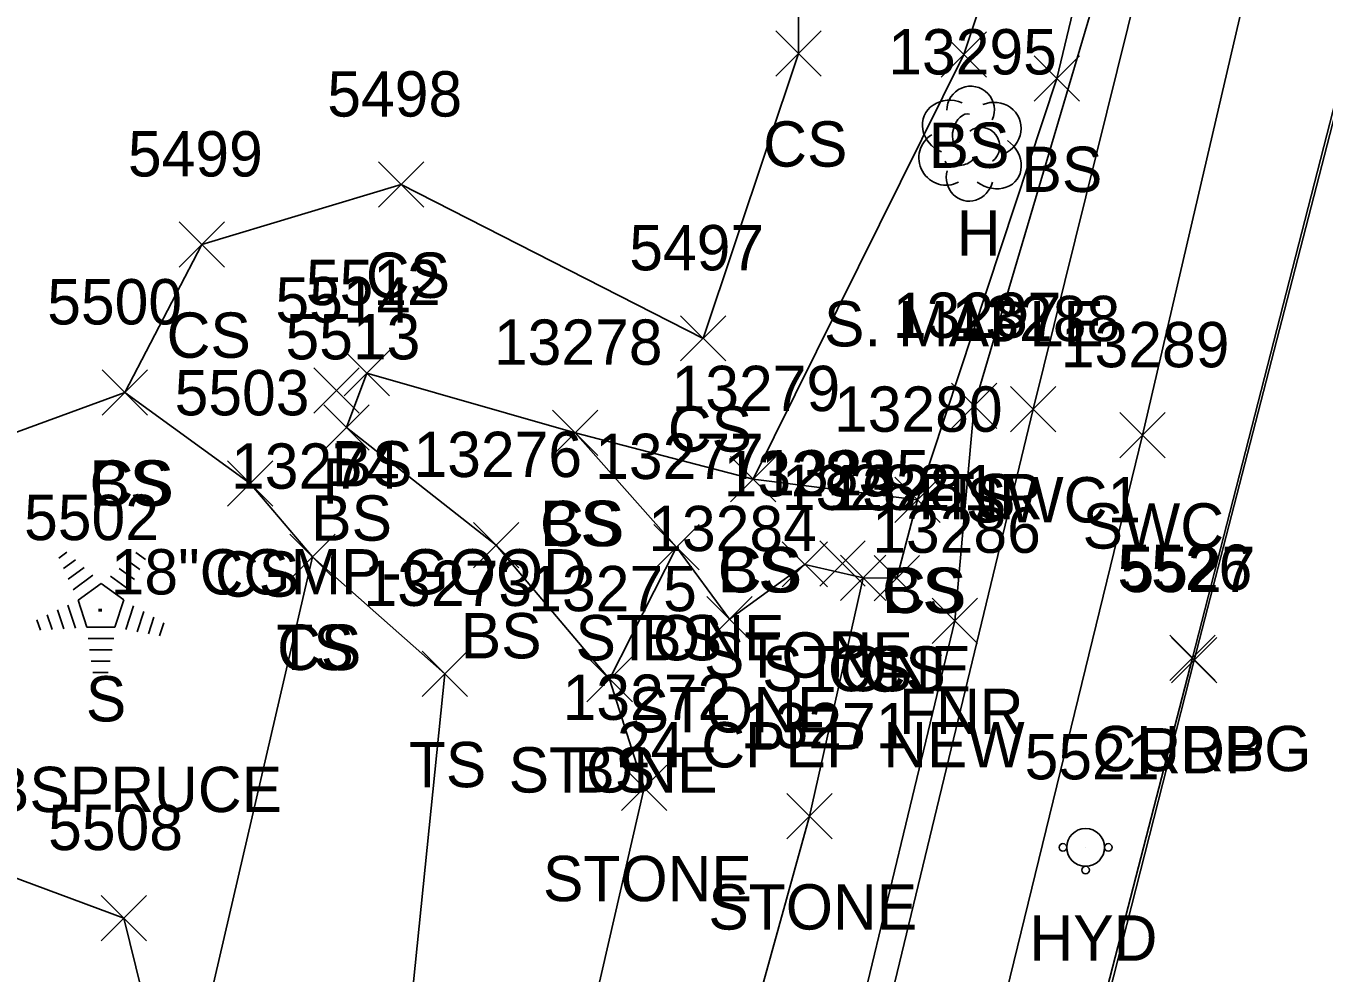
# Model space of a CAD drawing. Extents: x 1462089 to 1464015, y 730534 to 736144.
# Drawn here: x 1462387.8 to 1462445.1, y 730929.7 to 730971.5 of the extents above; entities that cross this region are included whole.
import ezdxf

# ---------------------------------------------------------------- set-up
doc = ezdxf.new("R2010")
doc.units = 0
for name, color, linetype in [('D_A', 7, 'Continuous'), ('D_C', 7, 'Continuous'), ('D_I', 7, 'Continuous'), ('D_TIC', 7, 'Continuous'), ('L_A', 7, 'Continuous'), ('L_C', 7, 'Continuous'), ('L_I', 7, 'Continuous'), ('L_TIC', 7, 'Continuous'), ('LASF', 7, 'Continuous'), ('LELB', 7, 'Continuous'), ('LFNC', 7, 'Continuous'), ('LTC', 7, 'Continuous'), ('LTD', 7, 'Continuous'), ('P_A', 7, 'Continuous'), ('P_I', 7, 'Continuous'), ('P_TIC', 7, 'Continuous'), ('PET', 7, 'Continuous'), ('R_A', 7, 'Continuous'), ('R_I', 7, 'Continuous'), ('R_TIC', 7, 'Continuous'), ('RC', 7, 'Continuous'), ('RSW', 7, 'Continuous'), ('U_A', 7, 'Continuous'), ('U_I', 7, 'Continuous'), ('UWFH', 7, 'Continuous')]:
    doc.layers.add(name, color=color, linetype=linetype)

msp = doc.modelspace()

# ---------------------------------------------------------------- linework, layer by layer
at = {"layer": 'D_TIC'}
for points in [[(1462400.529, 730954.437), (1462402.529, 730956.437)], [(1462402.529, 730954.437), (1462400.529, 730956.437)], [(1462422.856, 730946.806), (1462424.856, 730948.806)], [(1462424.856, 730946.806), (1462422.856, 730948.806)]]:
    msp.add_lwpolyline(points, dxfattribs=at)
at = {"layer": 'L_TIC'}
for points in [[(1462420.914, 730969.314), (1462422.914, 730971.314)], [(1462422.914, 730969.314), (1462420.914, 730971.314)], [(1462428.21, 730969.26), (1462430.21, 730971.26)], [(1462430.21, 730969.26), (1462428.21, 730971.26)], [(1462432.308, 730968.197), (1462434.308, 730970.197)], [(1462434.308, 730968.197), (1462432.308, 730970.197)], [(1462403.384, 730963.524), (1462405.384, 730965.524)], [(1462405.384, 730963.524), (1462403.384, 730965.524)], [(1462394.595, 730960.88), (1462396.595, 730962.88)], [(1462396.595, 730960.88), (1462394.595, 730962.88)], [(1462416.705, 730956.739), (1462418.705, 730958.739)], [(1462418.705, 730956.739), (1462416.705, 730958.739)], [(1462401.871, 730955.203), (1462403.871, 730957.203)], [(1462403.871, 730955.203), (1462401.871, 730957.203)], [(1462391.193, 730954.352), (1462393.193, 730956.352)], [(1462393.193, 730954.352), (1462391.193, 730956.352)], [(1462391.193, 730954.352), (1462393.193, 730956.352)], [(1462393.193, 730954.352), (1462391.193, 730956.352)], [(1462428.663, 730953.758), (1462430.663, 730955.758)], [(1462430.663, 730953.758), (1462428.663, 730955.758)], [(1462428.663, 730953.758), (1462430.663, 730955.758)], [(1462430.663, 730953.758), (1462428.663, 730955.758)], [(1462400.971, 730952.81), (1462402.971, 730954.81)], [(1462402.971, 730952.81), (1462400.971, 730954.81)], [(1462411.066, 730952.571), (1462413.066, 730954.571)], [(1462413.066, 730952.571), (1462411.066, 730954.571)], [(1462411.066, 730952.571), (1462413.066, 730954.571)], [(1462413.066, 730952.571), (1462411.066, 730954.571)], [(1462418.91, 730950.528), (1462420.91, 730952.528)], [(1462420.91, 730950.528), (1462418.91, 730952.528)], [(1462418.91, 730950.528), (1462420.91, 730952.528)], [(1462420.91, 730950.528), (1462418.91, 730952.528)], [(1462396.727, 730950.34), (1462398.727, 730952.34)], [(1462398.727, 730950.34), (1462396.727, 730952.34)], [(1462426.155, 730949.617), (1462428.155, 730951.617)], [(1462428.155, 730949.617), (1462426.155, 730951.617)], [(1462426.155, 730949.617), (1462428.155, 730951.617)], [(1462428.155, 730949.617), (1462426.155, 730951.617)], [(1462407.571, 730947.618), (1462409.571, 730949.618)], [(1462409.571, 730947.618), (1462407.571, 730949.618)], [(1462415.532, 730947.531), (1462417.532, 730949.531)], [(1462417.532, 730947.531), (1462415.532, 730949.531)], [(1462415.532, 730947.531), (1462417.532, 730949.531)], [(1462417.532, 730947.531), (1462415.532, 730949.531)], [(1462399.468, 730947.104), (1462401.468, 730949.104)], [(1462401.468, 730947.104), (1462399.468, 730949.104)], [(1462399.468, 730947.104), (1462401.468, 730949.104)], [(1462401.468, 730947.104), (1462399.468, 730949.104)], [(1462421.198, 730946.767), (1462423.198, 730948.767)], [(1462423.198, 730946.767), (1462421.198, 730948.767)], [(1462423.765, 730946.167), (1462425.765, 730948.167)], [(1462425.765, 730946.167), (1462423.765, 730948.167)], [(1462423.765, 730946.167), (1462425.765, 730948.167)], [(1462425.765, 730946.167), (1462423.765, 730948.167)], [(1462425.255, 730946.151), (1462427.255, 730948.151)], [(1462427.255, 730946.151), (1462425.255, 730948.151)], [(1462417.874, 730944.349), (1462419.874, 730946.349)], [(1462419.874, 730944.349), (1462417.874, 730946.349)], [(1462417.874, 730944.349), (1462419.874, 730946.349)], [(1462419.874, 730944.349), (1462417.874, 730946.349)], [(1462427.81, 730944.275), (1462429.81, 730946.275)], [(1462429.81, 730944.275), (1462427.81, 730946.275)], [(1462405.311, 730941.932), (1462407.311, 730943.932)], [(1462407.311, 730941.932), (1462405.311, 730943.932)], [(1462412.581, 730941.698), (1462414.581, 730943.698)], [(1462414.581, 730941.698), (1462412.581, 730943.698)], [(1462412.581, 730941.698), (1462414.581, 730943.698)], [(1462414.581, 730941.698), (1462412.581, 730943.698)], [(1462414.096, 730936.904), (1462416.096, 730938.904)], [(1462416.096, 730936.904), (1462414.096, 730938.904)], [(1462421.39, 730935.652), (1462423.39, 730937.652)], [(1462423.39, 730935.652), (1462421.39, 730937.652)], [(1462391.145, 730931.158), (1462393.145, 730933.158)], [(1462393.145, 730931.158), (1462391.145, 730933.158)]]:
    msp.add_lwpolyline(points, dxfattribs=at)
at = {"layer": 'LASF'}
for points in [[(1462400.605, 730891.81), (1462410.89, 730919.53), (1462415.096, 730937.904), (1462413.581, 730942.698), (1462416.532, 730948.531), (1462418.874, 730945.349)], [(1462409.488, 730887.551), (1462416.984, 730917.128), (1462422.39, 730936.652), (1462424.765, 730947.167), (1462422.198, 730947.767), (1462418.874, 730945.349)]]:
    msp.add_lwpolyline(points, dxfattribs=at)
at = {"layer": 'LELB'}
for points in [[(1462427.155, 730950.617), (1462433.308, 730969.197), (1462440.979, 731001.201), (1462440.72, 731007.012), (1462452.302, 731038.493), (1462460.269, 731066.266)], [(1462429.663, 730954.758), (1462436.908, 730979.25), (1462441.907, 731000.866), (1462452.302, 731038.493)], [(1462421.914, 730970.314), (1462421.935, 731006.514)], [(1462419.91, 730951.528), (1462429.21, 730970.26), (1462438.385, 730997.811), (1462440.979, 731001.201)], [(1462421.914, 730970.314), (1462417.705, 730957.739), (1462404.384, 730964.524), (1462395.595, 730961.88), (1462392.193, 730955.352), (1462397.727, 730951.34)], [(1462402.871, 730956.203), (1462401.971, 730953.81)], [(1462412.066, 730953.571), (1462402.871, 730956.203)], [(1462392.193, 730955.352), (1462380.179, 730950.953), (1462375.074, 730940.128), (1462376.831, 730937.846), (1462392.145, 730932.158)], [(1462408.571, 730948.618), (1462401.971, 730953.81)], [(1462416.532, 730948.531), (1462412.066, 730953.571)], [(1462412.066, 730953.571), (1462419.91, 730951.528), (1462427.155, 730950.617), (1462426.255, 730947.151), (1462424.765, 730947.167)], [(1462400.468, 730948.104), (1462397.727, 730951.34)], [(1462413.581, 730942.698), (1462408.571, 730948.618)], [(1462394.75, 730903.827), (1462394.527, 730922.497), (1462400.468, 730948.104)], [(1462395.875, 730899.076), (1462403.956, 730919.801), (1462406.311, 730942.932), (1462400.468, 730948.104)], [(1462394.527, 730922.497), (1462392.145, 730932.158)]]:
    msp.add_lwpolyline(points, dxfattribs=at)
at = {"layer": 'LFNC'}
msp.add_lwpolyline([(1462384.981, 730788.027), (1462389.087, 730797.155), (1462392.276, 730808.912), (1462394.046, 730815.355), (1462399.051, 730833.672), (1462400.215, 730843.197), (1462401.341, 730846.491), (1462402.735, 730851.199), (1462406.71, 730861.133), (1462411.72, 730877.945), (1462422.89, 730920.747), (1462428.81, 730945.275), (1462429.663, 730954.758)], dxfattribs=at)
at = {"layer": 'LTC'}
for p, q in [((1462389.281, 730948.044), (1462389.635, 730948.301)), ((1462389.49, 730947.578), (1462390.02, 730947.962)), ((1462392.308, 730947.936), (1462392.858, 730947.537)), ((1462392.679, 730948.284), (1462393.098, 730947.979)), ((1462389.7, 730947.112), (1462390.404, 730947.624)), ((1462389.91, 730946.647), (1462390.788, 730947.284)), ((1462391.566, 730947.239), (1462392.375, 730946.65)), ((1462391.937, 730947.587), (1462392.616, 730947.094)), ((1462390.134, 730946.192), (1462391.146, 730946.926)), ((1462391.146, 730946.926), (1462392.143, 730946.201)), ((1462390.134, 730946.192), (1462390.521, 730944.998)), ((1462392.143, 730946.201), (1462391.752, 730944.998)), ((1462388.769, 730945.539), (1462388.98, 730944.888)), ((1462389.224, 730945.756), (1462389.495, 730944.921)), ((1462389.68, 730945.972), (1462390.01, 730944.953)), ((1462392.58, 730945.93), (1462392.243, 730944.891)), ((1462393.025, 730945.68), (1462392.738, 730944.795)), ((1462388.313, 730945.323), (1462388.465, 730944.855)), ((1462391.752, 730944.998), (1462390.521, 730944.998)), ((1462393.47, 730945.43), (1462393.233, 730944.7)), ((1462393.914, 730945.179), (1462393.727, 730944.605)), ((1462391.713, 730944.498), (1462390.569, 730944.498)), ((1462391.63, 730943.998), (1462390.641, 730943.998)), ((1462391.546, 730943.498), (1462390.714, 730943.498)), ((1462391.462, 730942.998), (1462390.787, 730942.998))]:
    msp.add_line(p, q, dxfattribs=at)
at = {"layer": 'LTD'}
msp.add_line((1462429.462, 730966.383), (1462429.462, 730966.383), dxfattribs=at)
msp.add_line((1462429.462, 730966.383), (1462429.462, 730966.383), dxfattribs=at)
msp.add_arc((1462429.509, 730967.817), 1.047, 335.5272, 180.9563, dxfattribs=at)
for centre, major_axis, ratio, start_param, end_param in [((1462428.671, 730967.049), (1.21, -0.512), 0.895232, 1.570796, 4.712389), ((1462430.504, 730966.966), (-1.141, -0.483), 0.949671, 1.570796, 4.712389), ((1462429.254, 730966.841), (-0.208, -0.792), 0.645439, 3.141593, 6.283185), ((1462428.379, 730965.674), (0.584, -1.042), 0.959034, 3.141593, 6.283185), ((1462429.963, 730966.216), (-0.5, 0.667), 0.989748, 3.141593, 6.283185), ((1462430.463, 730965.549), (-1.09, 0.792), 0.841452, 1.570796, 4.712389), ((1462429.004, 730965.633), (-0.625, -0.083), 0.423636, 0, 3.141593), ((1462429.463, 730964.883), (0.265, 1.061), 0.942809, 1.570796, 4.712389)]:
    msp.add_ellipse(centre, major_axis=major_axis, ratio=ratio, start_param=start_param, end_param=end_param, dxfattribs=at)
at = {"layer": 'P_TIC'}
for points in [[(1462438.372, 730942.541), (1462440.372, 730944.541)], [(1462440.372, 730942.541), (1462438.372, 730944.541)]]:
    msp.add_lwpolyline(points, dxfattribs=at)
at = {"layer": 'PET'}
msp.add_lwpolyline([(1462468.326, 731055.464), (1462454.623, 731002.71), (1462439.372, 730943.541), (1462426.72, 730893.883), (1462414.129, 730848.032), (1462402.675, 730810.272), (1462391.124, 730771.788), (1462384.959, 730750.701), (1462383.455, 730746.117), (1462378.837, 730730.43)], dxfattribs=at)
at = {"layer": 'R_TIC'}
for points in [[(1462431.259, 730953.615), (1462433.259, 730955.615)], [(1462433.259, 730953.615), (1462431.259, 730955.615)], [(1462436.082, 730952.461), (1462438.082, 730954.461)], [(1462438.082, 730952.461), (1462436.082, 730954.461)], [(1462438.295, 730942.639), (1462440.295, 730944.639)], [(1462440.295, 730942.639), (1462438.295, 730944.639)]]:
    msp.add_lwpolyline(points, dxfattribs=at)
at = {"layer": 'RC'}
msp.add_lwpolyline([(1462468.059, 731055.45), (1462454.452, 731002.687), (1462439.295, 730943.639), (1462426.445, 730893.892), (1462413.944, 730848.157), (1462402.505, 730810.311), (1462391.106, 730771.86), (1462384.598, 730751.001)], dxfattribs=at)
at = {"layer": 'RSW'}
for points in [[(1462365.212, 730706.592), (1462365.681, 730709.782), (1462367.075, 730715.114), (1462375.579, 730745.466), (1462378.85, 730756.938), (1462385.645, 730780.966), (1462396.441, 730819.679), (1462403.544, 730845.945), (1462401.341, 730846.491), (1462400.759, 730846.71), (1462402.181, 730851.525), (1462402.735, 730851.199), (1462404.924, 730850.627), (1462415.031, 730885.133), (1462424.083, 730920.735), (1462432.259, 730954.615), (1462438.298, 730978.946), (1462452.958, 731038.493), (1462460.269, 731066.266), (1462471.187, 731084.223), (1462474.186, 731089.34), (1462475.994, 731088.665), (1462476.765, 731088.455)], [(1462369.056, 730705.4), (1462369.741, 730708.321), (1462371.303, 730712.905), (1462380.074, 730743.761), (1462383.54, 730755.608), (1462390.334, 730779.631), (1462401.128, 730818.25), (1462408.876, 730846.655), (1462419.305, 730882.825), (1462428.728, 730919.268), (1462437.082, 730953.461), (1462442.756, 730977.862), (1462457.49, 731036.904), (1462465.003, 731064.856), (1462473.693, 731078.831), (1462474.261, 731078.765), (1462476.765, 731088.455)]]:
    msp.add_lwpolyline(points, dxfattribs=at)
at = {"layer": 'UWFH'}
msp.add_line((1462434.579, 730935.279), (1462434.579, 730935.279), dxfattribs=at)
for centre, radius in [((1462434.579, 730935.279), 0.833), ((1462433.579, 730935.279), 0.167), ((1462435.579, 730935.279), 0.167), ((1462434.579, 730934.279), 0.167)]:
    msp.add_circle(centre, radius, dxfattribs=at)

# ---------------------------------------------------------------- texts
at = {"layer": 'D_A'}
for p in [(1462400.907, 730950.437), (1462423.234, 730942.806)]:
    msp.add_text('P', height=2, dxfattribs=at).set_placement(p)
at = {"layer": 'D_C'}
for s, p in [('18"CGMP-GOOD', (1462391.568, 730946.437)), ('24 CPEP NEW', (1462413.904, 730938.806))]:
    msp.add_text(s, height=2, dxfattribs=at).set_placement(p)
at = {"layer": 'D_I'}
for s, p in [('5514', (1462398.836, 730958.437)), ('13285', (1462420.266, 730950.806))]:
    msp.add_text(s, height=2, dxfattribs=at).set_placement(p)
at = {"layer": 'L_A'}
for s, p in [('CS', (1462420.355, 730965.314)), ('BS', (1462427.651, 730965.26)), ('BS', (1462431.748, 730964.197)), ('H', (1462428.896, 730961.383)), ('CS', (1462402.825, 730959.524)), ('CS', (1462394.036, 730956.88)), ('CS', (1462416.146, 730952.739)), ('BS', (1462401.311, 730951.203)), ('CS', (1462390.634, 730950.352)), ('BS', (1462390.634, 730950.352)), ('FNR', (1462427.198, 730949.758)), ('TS', (1462428.072, 730949.758)), ('BS', (1462400.412, 730948.81)), ('CS', (1462410.507, 730948.571)), ('BS', (1462410.507, 730948.571)), ('CS', (1462396.168, 730946.34)), ('CS', (1462418.351, 730946.528)), ('BS', (1462418.351, 730946.528)), ('CS', (1462425.596, 730945.617)), ('BS', (1462425.596, 730945.617)), ('BS', (1462407.012, 730943.618)), ('STONE', (1462412.075, 730943.531)), ('BS', (1462414.973, 730943.531)), ('TS', (1462398.877, 730943.104)), ('CS', (1462398.909, 730943.104)), ('STONE', (1462417.741, 730942.767)), ('STONE', (1462420.309, 730942.167)), ('CS', (1462423.206, 730942.167)), ('CS', (1462424.696, 730942.151)), ('S', (1462390.472, 730940.835)), ('STONE', (1462414.417, 730940.349)), ('STONE', (1462414.417, 730940.349)), ('FNR', (1462426.346, 730940.275)), ('TS', (1462404.721, 730937.932)), ('STONE', (1462409.124, 730937.698)), ('BS', (1462412.022, 730937.698)), ('STONE', (1462410.639, 730932.904)), ('STONE', (1462417.934, 730931.652))]:
    msp.add_text(s, height=2, dxfattribs=at).set_placement(p)
at = {"layer": 'L_C'}
for s, p in [('S. MAPLE', (1462423.037, 730957.383)), ('M.BSPRUCE', (1462383.228, 730936.835))]:
    msp.add_text(s, height=2, dxfattribs=at).set_placement(p)
at = {"layer": 'L_I'}
for s, p in [('13295', (1462425.872, 730969.383)), ('5498', (1462401.124, 730967.524)), ('5499', (1462392.328, 730964.88)), ('5497', (1462414.445, 730960.739)), ('5512', (1462400.178, 730959.203)), ('5500', (1462388.768, 730958.352)), ('5500', (1462388.768, 730958.352)), ('13287', (1462426.073, 730957.758)), ('13287', (1462426.073, 730957.758)), ('5513', (1462399.279, 730956.81)), ('13278', (1462408.476, 730956.571)), ('13278', (1462408.476, 730956.571)), ('13279', (1462416.312, 730954.528)), ('13279', (1462416.312, 730954.528)), ('5503', (1462394.389, 730954.34)), ('13280', (1462423.478, 730953.617)), ('13280', (1462423.478, 730953.617)), ('13276', (1462404.926, 730951.618)), ('13277', (1462412.941, 730951.531)), ('13277', (1462412.941, 730951.531)), ('13274', (1462396.878, 730951.104)), ('13274', (1462396.878, 730951.104)), ('13283', (1462418.608, 730950.767)), ('13282', (1462421.175, 730950.167)), ('13282', (1462421.175, 730950.167)), ('13281', (1462423.232, 730950.151)), ('5502', (1462387.747, 730948.835)), ('13284', (1462415.284, 730948.349)), ('13284', (1462415.284, 730948.349)), ('13286', (1462425.165, 730948.275)), ('13273', (1462402.721, 730945.932)), ('13275', (1462409.99, 730945.698)), ('13275', (1462409.99, 730945.698)), ('13272', (1462411.505, 730940.904)), ('13271', (1462419.367, 730939.652)), ('5508', (1462388.807, 730935.158))]:
    msp.add_text(s, height=2, dxfattribs=at).set_placement(p)
at = {"layer": 'LTC'}
msp.add_text('.', height=1.037, rotation=270, dxfattribs=at).set_placement((1462391.028, 730945.939))
at = {"layer": 'P_A'}
msp.add_text('RDP', height=2, dxfattribs=at).set_placement((1462436.86, 730938.541))
at = {"layer": 'P_I'}
msp.add_text('5527', height=2, dxfattribs=at).set_placement((1462436.113, 730946.541))
at = {"layer": 'R_A'}
for s, p in [('SWC1', (1462429.298, 730949.615)), ('SWC', (1462434.444, 730948.461)), ('CURBG', (1462434.878, 730938.639))]:
    msp.add_text(s, height=2, dxfattribs=at).set_placement(p)
at = {"layer": 'R_I'}
for s, p in [('13288', (1462428.668, 730957.615)), ('13289', (1462433.484, 730956.461)), ('5526', (1462435.98, 730946.639))]:
    msp.add_text(s, height=2, dxfattribs=at).set_placement(p)
at = {"layer": 'U_A'}
msp.add_text('HYD', height=2, dxfattribs=at).set_placement((1462432.099, 730930.279))
at = {"layer": 'U_I'}
msp.add_text('5521', height=2, dxfattribs=at).set_placement((1462431.886, 730938.279))

doc.saveas('drawing.dxf')
